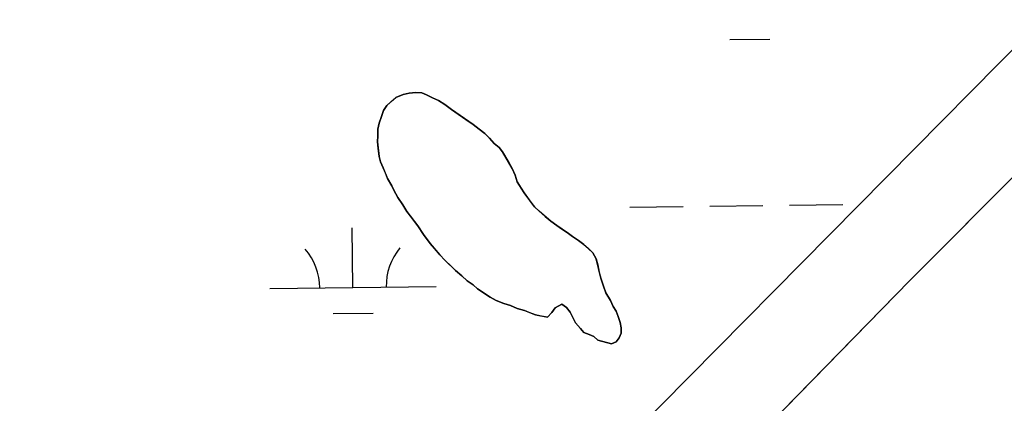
# Model space of a CAD drawing. Extents: x 3694830 to 3732949, y 415201 to 440970.
# Drawn here: x 3728248 to 3728840, y 424500 to 424731 of the extents above; entities that cross this region are included whole.
import ezdxf

# ---------------------------------------------------------------- set-up
doc = ezdxf.new("R2010")
doc.units = 0
doc.layers.add('V-TOPO-SHOR', color=7, linetype='Continuous')
doc.layers.add('V-WETL-SWMP', color=7, linetype='Continuous')

msp = doc.modelspace()

# ---------------------------------------------------------------- linework, layer by layer
at = {"layer": 'V-TOPO-SHOR'}
for points in [[(3728233.52, 424081.23), (3728515.16, 424379.15), (3728870.58, 424738.86), (3729193.77, 425065.37), (3729215.65, 425087)], [(3729106.05, 424899.37), (3729052.44, 424844.43), (3728783.07, 424574.08), (3728500.85, 424284.98), (3728439.53, 424213.64), (3728254.85, 424028.25)], [(3728595.63, 424538.1), (3728593.17, 424540.45), (3728590.34, 424541.6), (3728587.1, 424542.73), (3728585.04, 424545.1), (3728582.16, 424548.66), (3728580.48, 424551.83), (3728578.81, 424555.01), (3728576.75, 424557.78), (3728573.89, 424559.72), (3728569.92, 424557.63), (3728567.97, 424554.78), (3728565.22, 424551.91), (3728561.59, 424552.64), (3728557.96, 424553.36), (3728554.31, 424554.89), (3728551.48, 424556.04), (3728547.04, 424557.15), (3728542.98, 424559.07), (3728538.94, 424560.19), (3728534.48, 424562.1), (3728530.83, 424564.03), (3728527.17, 424566.36), (3728523.09, 424569.09), (3728520.63, 424571.45), (3728516.97, 424573.78), (3728513.69, 424576.92), (3728510.01, 424580.06), (3728507.55, 424582.42), (3728503.45, 424586.34), (3728500.57, 424589.49), (3728498.52, 424591.86), (3728494.81, 424596.2), (3728490.68, 424601.73), (3728487.36, 424606.89), (3728482.81, 424612.81), (3728480.75, 424615.58), (3728478.25, 424619.54), (3728475.35, 424623.9), (3728472.85, 424628.26), (3728471.58, 424631.05), (3728469.08, 424635.41), (3728467.81, 424638.6), (3728466.54, 424641.79), (3728464.85, 424645.36), (3728463.98, 424648.56), (3728463.48, 424653.37), (3728463, 424657.37), (3728463.32, 424660.99), (3728463.23, 424665.01), (3728463.96, 424668.64), (3728465.48, 424672.68), (3728466.61, 424676.32), (3728468.56, 424679.17), (3728471.32, 424681.64), (3728474.08, 424684.11), (3728478.46, 424685.81), (3728482.05, 424686.69), (3728486.06, 424687.18), (3728489.68, 424686.85), (3728492.51, 424685.71), (3728496.17, 424683.78), (3728499.82, 424682.24), (3728503.48, 424679.91), (3728507.56, 424676.79), (3728511.64, 424674.06), (3728516.12, 424670.94), (3728520.6, 424667.83), (3728524.27, 424665.09), (3728527.54, 424662.35), (3728530.41, 424659.6), (3728533.29, 424656.45), (3728536.15, 424654.1), (3728538.22, 424651.34), (3728541.97, 424644.99), (3728544.05, 424641.42), (3728545.74, 424637.44), (3728547.03, 424633.45), (3728549.52, 424629.49), (3728551.19, 424626.71), (3728555.32, 424621.18), (3728557.39, 424618.41), (3728560.26, 424615.66), (3728563.94, 424612.52), (3728567.21, 424609.78), (3728570.88, 424607.05), (3728573.73, 424605.1), (3728577.81, 424602.38), (3728580.26, 424600.42), (3728583.92, 424598.09), (3728587.18, 424595.75), (3728589.64, 424593.39), (3728592.51, 424590.64), (3728594.6, 424587.07), (3728595.48, 424583.47), (3728596.37, 424579.08), (3728597.25, 424575.48), (3728598.96, 424570.7), (3728600.25, 424566.71), (3728603.16, 424561.95), (3728604.84, 424558.37)], [(3728604.84, 424558.37), (3728606.51, 424555.6), (3728607.78, 424552.41), (3728609.06, 424548.82), (3728609.53, 424545.62), (3728609.6, 424542.41), (3728608.45, 424539.57), (3728606.5, 424537.12), (3728603.71, 424535.86), (3728595.63, 424538.1)]]:
    msp.add_lwpolyline(points, dxfattribs=at)
at = {"layer": 'V-WETL-SWMP'}
for p, q in [((3728783.07, 424574.08), (3729052.44, 424844.43)), ((3728675, 424718.92), (3728699, 424719.21)), ((3728614.79, 424618.2), (3728646.79, 424618.58)), ((3728662.79, 424618.77), (3728694.79, 424619.15)), ((3728710.79, 424619.34), (3728742.78, 424619.72)), ((3728448.29, 424569.78), (3728447.86, 424605.78)), ((3728398.3, 424569.18), (3728498.29, 424570.37)), ((3728500.85, 424284.99), (3728783.07, 424574.08)), ((3728436.48, 424554.2), (3728460.48, 424554.49))]:
    msp.add_line(p, q, dxfattribs=at)
msp.add_lwpolyline([(3728870.58, 424738.86), (3728515.16, 424379.15)], dxfattribs=at)
msp.add_lwpolyline([(3728604.84, 424558.37), (3728603.16, 424561.95), (3728600.25, 424566.71), (3728598.96, 424570.7), (3728597.25, 424575.48), (3728594.6, 424587.07), (3728592.51, 424590.64), (3728587.18, 424595.75), (3728583.92, 424598.09), (3728580.26, 424600.42), (3728577.81, 424602.38), (3728570.88, 424607.05), (3728567.21, 424609.78), (3728560.26, 424615.66), (3728557.39, 424618.41), (3728551.19, 424626.71), (3728547.03, 424633.45), (3728545.74, 424637.44), (3728544.05, 424641.42), (3728538.22, 424651.33), (3728536.15, 424654.1), (3728533.29, 424656.45), (3728530.41, 424659.6), (3728527.54, 424662.35), (3728524.27, 424665.09), (3728520.6, 424667.83), (3728507.56, 424676.79), (3728503.48, 424679.91), (3728499.81, 424682.25), (3728496.17, 424683.78), (3728492.51, 424685.71), (3728489.68, 424686.85), (3728486.06, 424687.18), (3728482.05, 424686.69), (3728478.46, 424685.81), (3728474.07, 424684.11), (3728468.56, 424679.17), (3728466.61, 424676.32), (3728465.48, 424672.68), (3728463.96, 424668.64), (3728463.23, 424665.01), (3728463.32, 424660.99), (3728462.99, 424657.37), (3728463.98, 424648.56), (3728464.85, 424645.36), (3728466.54, 424641.78), (3728469.08, 424635.41), (3728471.58, 424631.05), (3728472.85, 424628.26), (3728475.35, 424623.9), (3728478.25, 424619.54), (3728480.75, 424615.58), (3728487.35, 424606.89), (3728490.68, 424601.73), (3728494.81, 424596.2), (3728500.57, 424589.5), (3728503.45, 424586.34), (3728510.01, 424580.06), (3728513.69, 424576.92), (3728516.97, 424573.78), (3728520.63, 424571.45), (3728523.09, 424569.09), (3728530.83, 424564.03), (3728534.48, 424562.1), (3728538.94, 424560.19), (3728542.98, 424559.07), (3728547.04, 424557.15), (3728551.48, 424556.04), (3728557.96, 424553.36), (3728565.22, 424551.91), (3728567.97, 424554.78), (3728569.92, 424557.63), (3728573.89, 424559.72), (3728576.74, 424557.78), (3728578.81, 424555.01), (3728582.16, 424548.66), (3728585.04, 424545.1), (3728587.1, 424542.73), (3728590.34, 424541.6), (3728593.17, 424540.45), (3728595.63, 424538.1), (3728603.71, 424535.86), (3728606.5, 424537.12), (3728608.45, 424539.57), (3728609.6, 424542.41), (3728609.53, 424545.62), (3728609.06, 424548.82), (3728607.78, 424552.41), (3728606.51, 424555.6)], close=True, dxfattribs=at)
for centre, start, end in [((3728393.05, 424569.59), 359.91153, 41.45519), ((3728503.53, 424570.91), 139.91153, 181.45518)]:
    msp.add_arc(centre, 35.25, start, end, dxfattribs=at)

doc.saveas('drawing.dxf')
